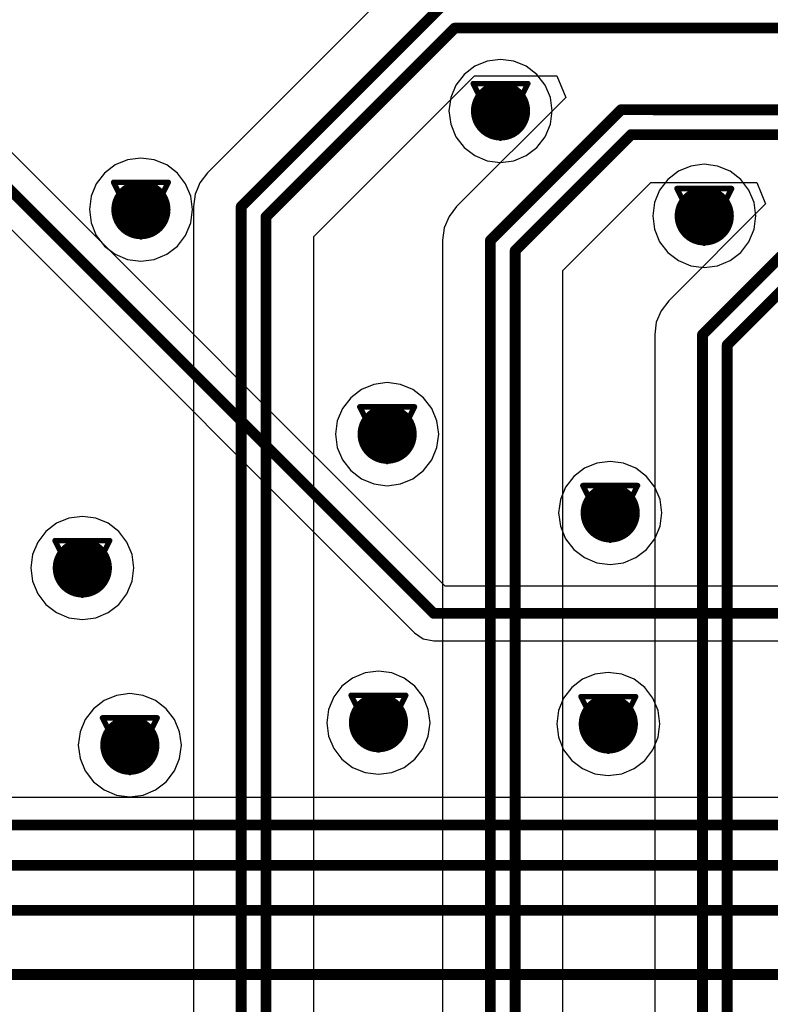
# Model space of a CAD drawing. Header units: millimetres. Extents: x 138 to 555, y 26 to 334.
# Tile 527 of 656: x 282 to 289, y 203 to 212. Entities that reach past the tile are written whole.
import ezdxf

# ---------------------------------------------------------------- set-up
doc = ezdxf.new("R2010")
doc.units = ezdxf.units.MM
for name, color, linetype in [('BottomLayer', 5, 'Continuous'), ('DrillDrawing', 1, 'Continuous'), ('MidLayer1', 16, 'Continuous'), ('MidLayer2', 76, 'Continuous'), ('MidLayer3', 90, 'Continuous'), ('MidLayer4', 156, 'Continuous'), ('MultiLayer', 9, 'Continuous'), ('TopLayer', 1, 'Continuous'), ('ViaHoleLayer', 16, 'Continuous')]:
    doc.layers.add(name, color=color, linetype=linetype)

msp = doc.modelspace()

# ---------------------------------------------------------------- linework, layer by layer
at = {"layer": 'BottomLayer'}
for p, q in [((285.77461768, 206.69832168), (276.93565898, 215.53727784)), ((276.57518218, 215.17680104), (285.48879656, 206.26318412)), ((298.51693916, 206.69832168), (285.77461768, 206.69832168)), ((285.48879656, 206.26318412), (285.57149134, 206.2079315)), ((285.57149134, 206.2079315), (285.66903496, 206.18852844)), ((285.66903496, 206.18852844), (296.5439586, 206.18852844)), ((296.53951868, 204.73362152), (260.4112013, 204.73362152))]:
    msp.add_line(p, q, dxfattribs=at)
at = {"layer": 'BottomLayer', "const_width": 0.0999998}
for points in [[(276.44807804, 215.66438198), (285.66903496, 206.44342506)], [(285.66903496, 206.44342506), (298.9515865, 206.44342506)], [(260.30562112, 204.4787249), (298.59178026, 204.4787249)], [(259.94933024, 204.10247724), (298.97894738, 204.10247724)], [(259.63101998, 203.6854194), (299.69722636, 203.6854194)], [(259.42465514, 203.08852956), (300.4180936, 203.08852956)]]:
    msp.add_lwpolyline(points, dxfattribs=at)
at = {"layer": 'BottomLayer'}
for points, const_width in [([(286.15195754, 211.11239464, 1), (286.42695826, 211.11239464, 1)], 0.27499818), ([(282.81085678, 210.19538098, 1), (283.0858575, 210.19538098, 1)], 0.27499818), ([(288.0448265, 210.13728102, 1), (288.31982722, 210.13728102, 1)], 0.27499818), ([(285.0984265, 208.1089437, 1), (285.37342722, 208.1089437, 1)], 0.27499818), ([(287.170876, 207.37762944, 1), (287.44587672, 207.37762944, 1)], 0.27499818), ([(282.26648906, 206.86616996, 1), (282.54148978, 206.86616996, 1)], 0.27499818), ([(285.64403628, 206.44342506, 1), (285.69403364, 206.44342506, 1)], 0.0499999), ([(285.64403628, 206.44342506, 1), (285.69403364, 206.44342506, 1)], 0.0499999), ([(285.01763164, 205.42846392, 1), (285.29263236, 205.42846392, 1)], 0.27499818), ([(287.15340334, 205.41649798, 1), (287.42840406, 205.41649798, 1)], 0.27499818), ([(282.70773278, 205.2191603, 1), (282.9827335, 205.2191603, 1)], 0.27499818)]:
    msp.add_lwpolyline(points, format="xyb", close=True, dxfattribs=dict(at, const_width=const_width))
at = {"layer": 'DrillDrawing', "const_width": 0.0508}
for points in [[(286.0354579, 211.36639464), (286.5434579, 211.36639464)], [(286.0354579, 211.36639464), (286.2894579, 210.85839464)], [(286.2894579, 210.85839464), (286.5434579, 211.36639464)], [(286.1370579, 211.26479464), (286.4418579, 211.26479464)], [(286.1370579, 211.26479464), (286.2894579, 210.95999464)], [(286.2894579, 210.95999464), (286.4418579, 211.26479464)], [(282.69435714, 210.44938098), (283.20235714, 210.44938098)], [(282.69435714, 210.44938098), (282.94835714, 209.94138098)], [(282.94835714, 209.94138098), (283.20235714, 210.44938098)], [(287.92832686, 210.39128102), (288.43632686, 210.39128102)], [(287.92832686, 210.39128102), (288.18232686, 209.88328102)], [(288.18232686, 209.88328102), (288.43632686, 210.39128102)], [(282.79595714, 210.34778098), (283.10075714, 210.34778098)], [(282.79595714, 210.34778098), (282.94835714, 210.04298098)], [(282.94835714, 210.04298098), (283.10075714, 210.34778098)], [(288.02992686, 210.28968102), (288.33472686, 210.28968102)], [(288.02992686, 210.28968102), (288.18232686, 209.98488102)], [(288.18232686, 209.98488102), (288.33472686, 210.28968102)], [(284.98192686, 208.3629437), (285.48992686, 208.3629437)], [(284.98192686, 208.3629437), (285.23592686, 207.8549437)], [(285.23592686, 207.8549437), (285.48992686, 208.3629437)], [(285.08352686, 208.2613437), (285.38832686, 208.2613437)], [(285.08352686, 208.2613437), (285.23592686, 207.9565437)], [(285.23592686, 207.9565437), (285.38832686, 208.2613437)], [(287.05437636, 207.63162944), (287.56237636, 207.63162944)], [(287.05437636, 207.63162944), (287.30837636, 207.12362944)], [(287.30837636, 207.12362944), (287.56237636, 207.63162944)], [(287.15597636, 207.53002944), (287.46077636, 207.53002944)], [(287.15597636, 207.53002944), (287.30837636, 207.22522944)], [(287.30837636, 207.22522944), (287.46077636, 207.53002944)], [(282.14998942, 207.12016996), (282.65798942, 207.12016996)], [(282.14998942, 207.12016996), (282.40398942, 206.61216996)], [(282.40398942, 206.61216996), (282.65798942, 207.12016996)], [(282.25158942, 207.01856996), (282.55638942, 207.01856996)], [(282.25158942, 207.01856996), (282.40398942, 206.71376996)], [(282.40398942, 206.71376996), (282.55638942, 207.01856996)], [(284.901132, 205.68246392), (285.409132, 205.68246392)], [(284.901132, 205.68246392), (285.155132, 205.17446392)], [(285.155132, 205.17446392), (285.409132, 205.68246392)], [(287.0369037, 205.67049798), (287.5449037, 205.67049798)], [(287.0369037, 205.67049798), (287.2909037, 205.16249798)], [(287.2909037, 205.16249798), (287.5449037, 205.67049798)], [(285.002732, 205.58086392), (285.307532, 205.58086392)], [(285.002732, 205.58086392), (285.155132, 205.27606392)], [(285.155132, 205.27606392), (285.307532, 205.58086392)], [(287.1385037, 205.56889798), (287.4433037, 205.56889798)], [(287.1385037, 205.56889798), (287.2909037, 205.26409798)], [(287.2909037, 205.26409798), (287.4433037, 205.56889798)], [(282.59123314, 205.4731603), (283.09923314, 205.4731603)], [(282.59123314, 205.4731603), (282.84523314, 204.9651603)], [(282.84523314, 204.9651603), (283.09923314, 205.4731603)], [(282.69283314, 205.3715603), (282.99763314, 205.3715603)], [(282.69283314, 205.3715603), (282.84523314, 205.0667603)], [(282.84523314, 205.0667603), (282.99763314, 205.3715603)]]:
    msp.add_lwpolyline(points, dxfattribs=at)
at = {"layer": 'DrillDrawing', "const_width": 0.0254}
for points in [[(286.0227579, 211.36639464, 1), (286.0481579, 211.36639464, 1)], [(286.0227579, 211.36639464, 1), (286.0481579, 211.36639464, 1)], [(286.5307579, 211.36639464, 1), (286.5561579, 211.36639464, 1)], [(286.5307579, 211.36639464, 1), (286.5561579, 211.36639464, 1)], [(286.1243579, 211.26479464, 1), (286.1497579, 211.26479464, 1)], [(286.1243579, 211.26479464, 1), (286.1497579, 211.26479464, 1)], [(286.4291579, 211.26479464, 1), (286.4545579, 211.26479464, 1)], [(286.4291579, 211.26479464, 1), (286.4545579, 211.26479464, 1)], [(286.2767579, 210.95999464, 1), (286.3021579, 210.95999464, 1)], [(286.2767579, 210.95999464, 1), (286.3021579, 210.95999464, 1)], [(286.2767579, 210.85839464, 1), (286.3021579, 210.85839464, 1)], [(286.2767579, 210.85839464, 1), (286.3021579, 210.85839464, 1)], [(282.68165714, 210.44938098, 1), (282.70705714, 210.44938098, 1)], [(282.68165714, 210.44938098, 1), (282.70705714, 210.44938098, 1)], [(283.18965714, 210.44938098, 1), (283.21505714, 210.44938098, 1)], [(283.18965714, 210.44938098, 1), (283.21505714, 210.44938098, 1)], [(287.91562686, 210.39128102, 1), (287.94102686, 210.39128102, 1)], [(287.91562686, 210.39128102, 1), (287.94102686, 210.39128102, 1)], [(288.42362686, 210.39128102, 1), (288.44902686, 210.39128102, 1)], [(288.42362686, 210.39128102, 1), (288.44902686, 210.39128102, 1)], [(282.78325714, 210.34778098, 1), (282.80865714, 210.34778098, 1)], [(282.78325714, 210.34778098, 1), (282.80865714, 210.34778098, 1)], [(283.08805714, 210.34778098, 1), (283.11345714, 210.34778098, 1)], [(283.08805714, 210.34778098, 1), (283.11345714, 210.34778098, 1)], [(288.01722686, 210.28968102, 1), (288.04262686, 210.28968102, 1)], [(288.01722686, 210.28968102, 1), (288.04262686, 210.28968102, 1)], [(288.32202686, 210.28968102, 1), (288.34742686, 210.28968102, 1)], [(288.32202686, 210.28968102, 1), (288.34742686, 210.28968102, 1)], [(282.93565714, 210.04298098, 1), (282.96105714, 210.04298098, 1)], [(282.93565714, 210.04298098, 1), (282.96105714, 210.04298098, 1)], [(282.93565714, 209.94138098, 1), (282.96105714, 209.94138098, 1)], [(282.93565714, 209.94138098, 1), (282.96105714, 209.94138098, 1)], [(288.16962686, 209.98488102, 1), (288.19502686, 209.98488102, 1)], [(288.16962686, 209.98488102, 1), (288.19502686, 209.98488102, 1)], [(288.16962686, 209.88328102, 1), (288.19502686, 209.88328102, 1)], [(288.16962686, 209.88328102, 1), (288.19502686, 209.88328102, 1)], [(284.96922686, 208.3629437, 1), (284.99462686, 208.3629437, 1)], [(284.96922686, 208.3629437, 1), (284.99462686, 208.3629437, 1)], [(285.47722686, 208.3629437, 1), (285.50262686, 208.3629437, 1)], [(285.47722686, 208.3629437, 1), (285.50262686, 208.3629437, 1)], [(285.07082686, 208.2613437, 1), (285.09622686, 208.2613437, 1)], [(285.07082686, 208.2613437, 1), (285.09622686, 208.2613437, 1)], [(285.37562686, 208.2613437, 1), (285.40102686, 208.2613437, 1)], [(285.37562686, 208.2613437, 1), (285.40102686, 208.2613437, 1)], [(285.22322686, 207.9565437, 1), (285.24862686, 207.9565437, 1)], [(285.22322686, 207.9565437, 1), (285.24862686, 207.9565437, 1)], [(285.22322686, 207.8549437, 1), (285.24862686, 207.8549437, 1)], [(285.22322686, 207.8549437, 1), (285.24862686, 207.8549437, 1)], [(287.04167636, 207.63162944, 1), (287.06707636, 207.63162944, 1)], [(287.04167636, 207.63162944, 1), (287.06707636, 207.63162944, 1)], [(287.54967636, 207.63162944, 1), (287.57507636, 207.63162944, 1)], [(287.54967636, 207.63162944, 1), (287.57507636, 207.63162944, 1)], [(287.14327636, 207.53002944, 1), (287.16867636, 207.53002944, 1)], [(287.14327636, 207.53002944, 1), (287.16867636, 207.53002944, 1)], [(287.44807636, 207.53002944, 1), (287.47347636, 207.53002944, 1)], [(287.44807636, 207.53002944, 1), (287.47347636, 207.53002944, 1)], [(287.29567636, 207.22522944, 1), (287.32107636, 207.22522944, 1)], [(287.29567636, 207.22522944, 1), (287.32107636, 207.22522944, 1)], [(282.13728942, 207.12016996, 1), (282.16268942, 207.12016996, 1)], [(282.13728942, 207.12016996, 1), (282.16268942, 207.12016996, 1)], [(282.64528942, 207.12016996, 1), (282.67068942, 207.12016996, 1)], [(282.64528942, 207.12016996, 1), (282.67068942, 207.12016996, 1)], [(287.29567636, 207.12362944, 1), (287.32107636, 207.12362944, 1)], [(287.29567636, 207.12362944, 1), (287.32107636, 207.12362944, 1)], [(282.23888942, 207.01856996, 1), (282.26428942, 207.01856996, 1)], [(282.23888942, 207.01856996, 1), (282.26428942, 207.01856996, 1)], [(282.54368942, 207.01856996, 1), (282.56908942, 207.01856996, 1)], [(282.54368942, 207.01856996, 1), (282.56908942, 207.01856996, 1)], [(282.39128942, 206.71376996, 1), (282.41668942, 206.71376996, 1)], [(282.39128942, 206.71376996, 1), (282.41668942, 206.71376996, 1)], [(282.39128942, 206.61216996, 1), (282.41668942, 206.61216996, 1)], [(282.39128942, 206.61216996, 1), (282.41668942, 206.61216996, 1)], [(284.888432, 205.68246392, 1), (284.913832, 205.68246392, 1)], [(284.888432, 205.68246392, 1), (284.913832, 205.68246392, 1)], [(285.396432, 205.68246392, 1), (285.421832, 205.68246392, 1)], [(285.396432, 205.68246392, 1), (285.421832, 205.68246392, 1)], [(287.0242037, 205.67049798, 1), (287.0496037, 205.67049798, 1)], [(287.0242037, 205.67049798, 1), (287.0496037, 205.67049798, 1)], [(287.5322037, 205.67049798, 1), (287.5576037, 205.67049798, 1)], [(287.5322037, 205.67049798, 1), (287.5576037, 205.67049798, 1)], [(284.990032, 205.58086392, 1), (285.015432, 205.58086392, 1)], [(284.990032, 205.58086392, 1), (285.015432, 205.58086392, 1)], [(285.294832, 205.58086392, 1), (285.320232, 205.58086392, 1)], [(285.294832, 205.58086392, 1), (285.320232, 205.58086392, 1)], [(287.1258037, 205.56889798, 1), (287.1512037, 205.56889798, 1)], [(287.1258037, 205.56889798, 1), (287.1512037, 205.56889798, 1)], [(287.4306037, 205.56889798, 1), (287.4560037, 205.56889798, 1)], [(287.4306037, 205.56889798, 1), (287.4560037, 205.56889798, 1)], [(282.57853314, 205.4731603, 1), (282.60393314, 205.4731603, 1)], [(282.57853314, 205.4731603, 1), (282.60393314, 205.4731603, 1)], [(283.08653314, 205.4731603, 1), (283.11193314, 205.4731603, 1)], [(283.08653314, 205.4731603, 1), (283.11193314, 205.4731603, 1)], [(282.68013314, 205.3715603, 1), (282.70553314, 205.3715603, 1)], [(282.68013314, 205.3715603, 1), (282.70553314, 205.3715603, 1)], [(282.98493314, 205.3715603, 1), (283.01033314, 205.3715603, 1)], [(282.98493314, 205.3715603, 1), (283.01033314, 205.3715603, 1)], [(285.142432, 205.27606392, 1), (285.167832, 205.27606392, 1)], [(285.142432, 205.27606392, 1), (285.167832, 205.27606392, 1)], [(285.142432, 205.17446392, 1), (285.167832, 205.17446392, 1)], [(285.142432, 205.17446392, 1), (285.167832, 205.17446392, 1)], [(287.2782037, 205.26409798, 1), (287.3036037, 205.26409798, 1)], [(287.2782037, 205.26409798, 1), (287.3036037, 205.26409798, 1)], [(287.2782037, 205.16249798, 1), (287.3036037, 205.16249798, 1)], [(287.2782037, 205.16249798, 1), (287.3036037, 205.16249798, 1)], [(282.83253314, 205.0667603, 1), (282.85793314, 205.0667603, 1)], [(282.83253314, 205.0667603, 1), (282.85793314, 205.0667603, 1)], [(282.83253314, 204.9651603, 1), (282.85793314, 204.9651603, 1)], [(282.83253314, 204.9651603, 1), (282.85793314, 204.9651603, 1)]]:
    msp.add_lwpolyline(points, format="xyb", close=True, dxfattribs=at)
at = {"layer": 'MidLayer1'}
for p, q in [((286.04990796, 211.52730618), (285.9506854, 211.45116714)), ((286.16545764, 211.5751674), (286.04990796, 211.52730618)), ((286.2894579, 211.59149198), (286.16545764, 211.5751674)), ((286.41345816, 211.5751674), (286.2894579, 211.59149198)), ((286.52900784, 211.52730618), (286.41345816, 211.5751674)), ((286.6282304, 211.45116714), (286.52900784, 211.52730618)), ((285.9506854, 211.45116714), (285.87454636, 211.35194204)), ((286.70436944, 211.35194204), (286.6282304, 211.45116714)), ((285.87454636, 211.35194204), (285.82668514, 211.2363949)), ((286.75223066, 211.2363949), (286.70436944, 211.35194204)), ((285.82668514, 211.2363949), (285.81036056, 211.11239464)), ((286.76855524, 211.11239464), (286.75223066, 211.2363949)), ((285.81036056, 211.11239464), (285.82668514, 210.98839438)), ((286.75223066, 210.98839438), (286.76855524, 211.11239464)), ((285.82668514, 210.98839438), (285.87454636, 210.87284724)), ((286.70436944, 210.87284724), (286.75223066, 210.98839438)), ((285.87454636, 210.87284724), (285.9506854, 210.77362214)), ((286.6282304, 210.77362214), (286.70436944, 210.87284724)), ((285.9506854, 210.77362214), (286.04990796, 210.6974831)), ((286.04990796, 210.6974831), (286.16545764, 210.64962188)), ((286.41345816, 210.64962188), (286.52900784, 210.6974831)), ((286.52900784, 210.6974831), (286.6282304, 210.77362214)), ((282.7088072, 210.61029252), (282.60958464, 210.53415348)), ((282.82435688, 210.65815374), (282.7088072, 210.61029252)), ((282.94835714, 210.67447832), (282.82435688, 210.65815374)), ((283.0723574, 210.65815374), (282.94835714, 210.67447832)), ((283.18790708, 210.61029252), (283.0723574, 210.65815374)), ((283.28712964, 210.53415348), (283.18790708, 210.61029252)), ((286.16545764, 210.64962188), (286.2894579, 210.6332973)), ((286.2894579, 210.6332973), (286.41345816, 210.64962188)), ((288.0583266, 210.60005378), (287.94277692, 210.55219256)), ((288.18232686, 210.61637836), (288.0583266, 210.60005378)), ((288.30632712, 210.60005378), (288.18232686, 210.61637836)), ((288.4218768, 210.55219256), (288.30632712, 210.60005378)), ((282.60958464, 210.53415348), (282.5334456, 210.43493092)), ((283.36326868, 210.43493092), (283.28712964, 210.53415348)), ((287.94277692, 210.55219256), (287.84355436, 210.47605352)), ((288.52109936, 210.47605352), (288.4218768, 210.55219256)), ((282.5334456, 210.43493092), (282.48558438, 210.31938124)), ((283.4111299, 210.31938124), (283.36326868, 210.43493092)), ((287.84355436, 210.47605352), (287.76741532, 210.37683096)), ((288.5972384, 210.37683096), (288.52109936, 210.47605352)), ((287.76741532, 210.37683096), (287.7195541, 210.26128128)), ((288.64509962, 210.26128128), (288.5972384, 210.37683096)), ((282.48558438, 210.31938124), (282.4692598, 210.19538098)), ((283.42745448, 210.19538098), (283.4111299, 210.31938124)), ((287.7195541, 210.26128128), (287.70322952, 210.13728102)), ((288.6614242, 210.13728102), (288.64509962, 210.26128128)), ((282.4692598, 210.19538098), (282.48558438, 210.07138072)), ((283.4111299, 210.07138072), (283.42745448, 210.19538098)), ((282.48558438, 210.07138072), (282.5334456, 209.95583104)), ((283.36326868, 209.95583104), (283.4111299, 210.07138072)), ((287.70322952, 210.13728102), (287.7195541, 210.01328076)), ((288.64509962, 210.01328076), (288.6614242, 210.13728102)), ((287.7195541, 210.01328076), (287.76741532, 209.89773108)), ((288.5972384, 209.89773108), (288.64509962, 210.01328076)), ((282.5334456, 209.95583104), (282.60958464, 209.85660848)), ((283.28712964, 209.85660848), (283.36326868, 209.95583104)), ((287.76741532, 209.89773108), (287.84355436, 209.79850852)), ((288.52109936, 209.79850852), (288.5972384, 209.89773108)), ((282.60958464, 209.85660848), (282.7088072, 209.78046944)), ((282.7088072, 209.78046944), (282.82435688, 209.73260822)), ((283.0723574, 209.73260822), (283.18790708, 209.78046944)), ((283.18790708, 209.78046944), (283.28712964, 209.85660848)), ((287.84355436, 209.79850852), (287.94277692, 209.72236948)), ((288.4218768, 209.72236948), (288.52109936, 209.79850852)), ((282.82435688, 209.73260822), (282.94835714, 209.71628364)), ((282.94835714, 209.71628364), (283.0723574, 209.73260822)), ((287.94277692, 209.72236948), (288.0583266, 209.67450826)), ((288.30632712, 209.67450826), (288.4218768, 209.72236948)), ((288.0583266, 209.67450826), (288.18232686, 209.65818368)), ((288.18232686, 209.65818368), (288.30632712, 209.67450826)), ((285.23592686, 208.58804104), (285.1119266, 208.57171646)), ((285.35992712, 208.57171646), (285.23592686, 208.58804104)), ((284.99637692, 208.52385524), (284.89715436, 208.4477162)), ((285.1119266, 208.57171646), (284.99637692, 208.52385524)), ((285.4754768, 208.52385524), (285.35992712, 208.57171646)), ((285.57469936, 208.4477162), (285.4754768, 208.52385524)), ((284.89715436, 208.4477162), (284.82101532, 208.34849364)), ((285.6508384, 208.34849364), (285.57469936, 208.4477162)), ((284.82101532, 208.34849364), (284.7731541, 208.23294396)), ((285.69869962, 208.23294396), (285.6508384, 208.34849364)), ((284.7731541, 208.23294396), (284.75682952, 208.1089437)), ((285.7150242, 208.1089437), (285.69869962, 208.23294396)), ((284.75682952, 208.1089437), (284.7731541, 207.98494344)), ((285.69869962, 207.98494344), (285.7150242, 208.1089437)), ((284.7731541, 207.98494344), (284.82101532, 207.86939376)), ((285.6508384, 207.86939376), (285.69869962, 207.98494344)), ((284.82101532, 207.86939376), (284.89715436, 207.7701712)), ((285.57469936, 207.7701712), (285.6508384, 207.86939376)), ((287.30837636, 207.85672678), (287.1843761, 207.8404022)), ((287.43237662, 207.8404022), (287.30837636, 207.85672678)), ((284.89715436, 207.7701712), (284.99637692, 207.69403216)), ((285.4754768, 207.69403216), (285.57469936, 207.7701712)), ((287.06882896, 207.79254098), (286.96960386, 207.71640194)), ((287.1843761, 207.8404022), (287.06882896, 207.79254098)), ((287.54792376, 207.79254098), (287.43237662, 207.8404022)), ((287.64714886, 207.71640194), (287.54792376, 207.79254098)), ((284.99637692, 207.69403216), (285.1119266, 207.64617094)), ((285.35992712, 207.64617094), (285.4754768, 207.69403216)), ((286.96960386, 207.71640194), (286.89346482, 207.61717684)), ((287.7232879, 207.61717684), (287.64714886, 207.71640194)), ((285.1119266, 207.64617094), (285.23592686, 207.62984636)), ((285.23592686, 207.62984636), (285.35992712, 207.64617094)), ((286.89346482, 207.61717684), (286.8456036, 207.5016297)), ((287.77114912, 207.5016297), (287.7232879, 207.61717684)), ((286.8456036, 207.5016297), (286.82927902, 207.37762944)), ((287.7874737, 207.37762944), (287.77114912, 207.5016297)), ((282.27998916, 207.32894272), (282.16443948, 207.2810815)), ((282.40398942, 207.3452673), (282.27998916, 207.32894272)), ((282.52798968, 207.32894272), (282.40398942, 207.3452673)), ((282.64353936, 207.2810815), (282.52798968, 207.32894272)), ((286.82927902, 207.37762944), (286.8456036, 207.25362918)), ((287.77114912, 207.25362918), (287.7874737, 207.37762944)), ((282.16443948, 207.2810815), (282.06521692, 207.20494246)), ((282.74276192, 207.20494246), (282.64353936, 207.2810815)), ((286.8456036, 207.25362918), (286.89346482, 207.13808204)), ((287.7232879, 207.13808204), (287.77114912, 207.25362918)), ((282.06521692, 207.20494246), (281.98907788, 207.10571736)), ((282.81890096, 207.10571736), (282.74276192, 207.20494246)), ((286.89346482, 207.13808204), (286.96960386, 207.03885694)), ((287.64714886, 207.03885694), (287.7232879, 207.13808204)), ((281.98907788, 207.10571736), (281.94121666, 206.99017022)), ((282.86676218, 206.99017022), (282.81890096, 207.10571736)), ((286.96960386, 207.03885694), (287.06882896, 206.9627179)), ((287.54792376, 206.9627179), (287.64714886, 207.03885694)), ((281.94121666, 206.99017022), (281.92489208, 206.86616996)), ((282.88308676, 206.86616996), (282.86676218, 206.99017022)), ((287.06882896, 206.9627179), (287.1843761, 206.91485668)), ((287.43237662, 206.91485668), (287.54792376, 206.9627179)), ((281.92489208, 206.86616996), (281.94121666, 206.7421697)), ((282.86676218, 206.7421697), (282.88308676, 206.86616996)), ((287.1843761, 206.91485668), (287.30837636, 206.8985321)), ((287.30837636, 206.8985321), (287.43237662, 206.91485668)), ((281.94121666, 206.7421697), (281.98907788, 206.62662256)), ((282.81890096, 206.62662256), (282.86676218, 206.7421697)), ((281.98907788, 206.62662256), (282.06521692, 206.52739746)), ((282.74276192, 206.52739746), (282.81890096, 206.62662256)), ((282.06521692, 206.52739746), (282.16443948, 206.45125842)), ((282.64353936, 206.45125842), (282.74276192, 206.52739746)), ((282.16443948, 206.45125842), (282.27998916, 206.4033972)), ((282.27998916, 206.4033972), (282.40398942, 206.38707262)), ((282.40398942, 206.38707262), (282.52798968, 206.4033972)), ((282.52798968, 206.4033972), (282.64353936, 206.45125842)), ((284.9155846, 205.84337546), (284.8163595, 205.76723642)), ((285.03113174, 205.89123668), (284.9155846, 205.84337546)), ((285.155132, 205.90756126), (285.03113174, 205.89123668)), ((285.27913226, 205.89123668), (285.155132, 205.90756126)), ((285.3946794, 205.84337546), (285.27913226, 205.89123668)), ((285.4939045, 205.76723642), (285.3946794, 205.84337546)), ((287.16690344, 205.87927074), (287.05135376, 205.83140952)), ((287.2909037, 205.89559532), (287.16690344, 205.87927074)), ((287.41490396, 205.87927074), (287.2909037, 205.89559532)), ((287.53045364, 205.83140952), (287.41490396, 205.87927074)), ((284.8163595, 205.76723642), (284.74022046, 205.66801132)), ((285.57004354, 205.66801132), (285.4939045, 205.76723642)), ((286.9521312, 205.75527048), (286.87599216, 205.65604792)), ((287.05135376, 205.83140952), (286.9521312, 205.75527048)), ((287.6296762, 205.75527048), (287.53045364, 205.83140952)), ((287.70581524, 205.65604792), (287.6296762, 205.75527048)), ((282.72123288, 205.68193306), (282.6056832, 205.63407184)), ((282.84523314, 205.69825764), (282.72123288, 205.68193306)), ((282.9692334, 205.68193306), (282.84523314, 205.69825764)), ((283.08478308, 205.63407184), (282.9692334, 205.68193306)), ((284.74022046, 205.66801132), (284.69235924, 205.55246418)), ((285.61790476, 205.55246418), (285.57004354, 205.66801132)), ((282.6056832, 205.63407184), (282.50646064, 205.5579328)), ((283.18400564, 205.5579328), (283.08478308, 205.63407184)), ((286.87599216, 205.65604792), (286.82813094, 205.54049824)), ((287.75367646, 205.54049824), (287.70581524, 205.65604792)), ((282.50646064, 205.5579328), (282.4303216, 205.45871024)), ((283.26014468, 205.45871024), (283.18400564, 205.5579328)), ((284.69235924, 205.55246418), (284.67603466, 205.42846392)), ((285.63422934, 205.42846392), (285.61790476, 205.55246418)), ((286.82813094, 205.54049824), (286.81180636, 205.41649798)), ((287.77000104, 205.41649798), (287.75367646, 205.54049824)), ((282.4303216, 205.45871024), (282.38246038, 205.34316056)), ((283.3080059, 205.34316056), (283.26014468, 205.45871024)), ((284.67603466, 205.42846392), (284.69235924, 205.30446366)), ((285.61790476, 205.30446366), (285.63422934, 205.42846392)), ((286.81180636, 205.41649798), (286.82813094, 205.29249772)), ((287.75367646, 205.29249772), (287.77000104, 205.41649798)), ((282.38246038, 205.34316056), (282.3661358, 205.2191603)), ((283.32433048, 205.2191603), (283.3080059, 205.34316056)), ((284.69235924, 205.30446366), (284.74022046, 205.18891652)), ((285.57004354, 205.18891652), (285.61790476, 205.30446366)), ((286.82813094, 205.29249772), (286.87599216, 205.17694804)), ((287.70581524, 205.17694804), (287.75367646, 205.29249772)), ((282.3661358, 205.2191603), (282.38246038, 205.09516004)), ((283.3080059, 205.09516004), (283.32433048, 205.2191603)), ((284.74022046, 205.18891652), (284.8163595, 205.08969142)), ((285.4939045, 205.08969142), (285.57004354, 205.18891652)), ((286.87599216, 205.17694804), (286.9521312, 205.07772548)), ((287.6296762, 205.07772548), (287.70581524, 205.17694804)), ((282.38246038, 205.09516004), (282.4303216, 204.97961036)), ((283.26014468, 204.97961036), (283.3080059, 205.09516004)), ((284.8163595, 205.08969142), (284.9155846, 205.01355238)), ((285.3946794, 205.01355238), (285.4939045, 205.08969142)), ((286.9521312, 205.07772548), (287.05135376, 205.00158644)), ((287.53045364, 205.00158644), (287.6296762, 205.07772548)), ((282.4303216, 204.97961036), (282.50646064, 204.8803878)), ((283.18400564, 204.8803878), (283.26014468, 204.97961036)), ((284.9155846, 205.01355238), (285.03113174, 204.96569116)), ((285.03113174, 204.96569116), (285.155132, 204.94936658)), ((285.155132, 204.94936658), (285.27913226, 204.96569116)), ((285.27913226, 204.96569116), (285.3946794, 205.01355238)), ((287.05135376, 205.00158644), (287.16690344, 204.95372522)), ((287.16690344, 204.95372522), (287.2909037, 204.93740064)), ((287.2909037, 204.93740064), (287.41490396, 204.95372522)), ((287.41490396, 204.95372522), (287.53045364, 205.00158644)), ((282.50646064, 204.8803878), (282.6056832, 204.80424876)), ((283.08478308, 204.80424876), (283.18400564, 204.8803878)), ((282.6056832, 204.80424876), (282.72123288, 204.75638754)), ((282.72123288, 204.75638754), (282.84523314, 204.74006296)), ((282.84523314, 204.74006296), (282.9692334, 204.75638754)), ((282.9692334, 204.75638754), (283.08478308, 204.80424876))]:
    msp.add_line(p, q, dxfattribs=at)
at = {"layer": 'MidLayer1', "const_width": 0.27499818}
for points in [[(286.15195754, 211.11239464, 1), (286.42695826, 211.11239464, 1)], [(282.81085678, 210.19538098, 1), (283.0858575, 210.19538098, 1)], [(288.0448265, 210.13728102, 1), (288.31982722, 210.13728102, 1)], [(285.0984265, 208.1089437, 1), (285.37342722, 208.1089437, 1)], [(287.170876, 207.37762944, 1), (287.44587672, 207.37762944, 1)], [(282.26648906, 206.86616996, 1), (282.54148978, 206.86616996, 1)], [(285.01763164, 205.42846392, 1), (285.29263236, 205.42846392, 1)], [(287.15340334, 205.41649798, 1), (287.42840406, 205.41649798, 1)], [(282.70773278, 205.2191603, 1), (282.9827335, 205.2191603, 1)]]:
    msp.add_lwpolyline(points, format="xyb", close=True, dxfattribs=at)
at = {"layer": 'MidLayer2', "const_width": 0.27499818}
for points in [[(286.15195754, 211.11239464, 1), (286.42695826, 211.11239464, 1)], [(282.81085678, 210.19538098, 1), (283.0858575, 210.19538098, 1)], [(288.0448265, 210.13728102, 1), (288.31982722, 210.13728102, 1)], [(285.0984265, 208.1089437, 1), (285.37342722, 208.1089437, 1)], [(287.170876, 207.37762944, 1), (287.44587672, 207.37762944, 1)], [(282.26648906, 206.86616996, 1), (282.54148978, 206.86616996, 1)], [(285.01763164, 205.42846392, 1), (285.29263236, 205.42846392, 1)], [(287.15340334, 205.41649798, 1), (287.42840406, 205.41649798, 1)], [(282.70773278, 205.2191603, 1), (282.9827335, 205.2191603, 1)]]:
    msp.add_lwpolyline(points, format="xyb", close=True, dxfattribs=at)
at = {"layer": 'MidLayer3', "const_width": 0.27499818}
for points in [[(286.15195754, 211.11239464, 1), (286.42695826, 211.11239464, 1)], [(282.81085678, 210.19538098, 1), (283.0858575, 210.19538098, 1)], [(288.0448265, 210.13728102, 1), (288.31982722, 210.13728102, 1)], [(285.0984265, 208.1089437, 1), (285.37342722, 208.1089437, 1)], [(287.170876, 207.37762944, 1), (287.44587672, 207.37762944, 1)], [(282.26648906, 206.86616996, 1), (282.54148978, 206.86616996, 1)], [(285.01763164, 205.42846392, 1), (285.29263236, 205.42846392, 1)], [(287.15340334, 205.41649798, 1), (287.42840406, 205.41649798, 1)], [(282.70773278, 205.2191603, 1), (282.9827335, 205.2191603, 1)]]:
    msp.add_lwpolyline(points, format="xyb", close=True, dxfattribs=at)
at = {"layer": 'MidLayer4'}
for p, q in [((286.04990796, 211.52730618), (285.9506854, 211.45116714)), ((286.16545764, 211.5751674), (286.04990796, 211.52730618)), ((286.2894579, 211.59149198), (286.16545764, 211.5751674)), ((286.41345816, 211.5751674), (286.2894579, 211.59149198)), ((286.52900784, 211.52730618), (286.41345816, 211.5751674)), ((286.6282304, 211.45116714), (286.52900784, 211.52730618)), ((285.9506854, 211.45116714), (285.87454636, 211.35194204)), ((286.70436944, 211.35194204), (286.6282304, 211.45116714)), ((285.87454636, 211.35194204), (285.82668514, 211.2363949)), ((286.75223066, 211.2363949), (286.70436944, 211.35194204)), ((285.82668514, 211.2363949), (285.81036056, 211.11239464)), ((286.76855524, 211.11239464), (286.75223066, 211.2363949)), ((285.81036056, 211.11239464), (285.82668514, 210.98839438)), ((286.75223066, 210.98839438), (286.76855524, 211.11239464)), ((285.82668514, 210.98839438), (285.87454636, 210.87284724)), ((286.70436944, 210.87284724), (286.75223066, 210.98839438)), ((285.87454636, 210.87284724), (285.9506854, 210.77362214)), ((286.6282304, 210.77362214), (286.70436944, 210.87284724)), ((285.9506854, 210.77362214), (286.04990796, 210.6974831)), ((286.04990796, 210.6974831), (286.16545764, 210.64962188)), ((286.41345816, 210.64962188), (286.52900784, 210.6974831)), ((286.52900784, 210.6974831), (286.6282304, 210.77362214)), ((282.7088072, 210.61029252), (282.60958464, 210.53415348)), ((282.82435688, 210.65815374), (282.7088072, 210.61029252)), ((282.94835714, 210.67447832), (282.82435688, 210.65815374)), ((283.0723574, 210.65815374), (282.94835714, 210.67447832)), ((283.18790708, 210.61029252), (283.0723574, 210.65815374)), ((283.28712964, 210.53415348), (283.18790708, 210.61029252)), ((286.16545764, 210.64962188), (286.2894579, 210.6332973)), ((286.2894579, 210.6332973), (286.41345816, 210.64962188)), ((288.0583266, 210.60005378), (287.94277692, 210.55219256)), ((288.18232686, 210.61637836), (288.0583266, 210.60005378)), ((288.30632712, 210.60005378), (288.18232686, 210.61637836)), ((288.4218768, 210.55219256), (288.30632712, 210.60005378)), ((282.60958464, 210.53415348), (282.5334456, 210.43493092)), ((283.36326868, 210.43493092), (283.28712964, 210.53415348)), ((287.94277692, 210.55219256), (287.84355436, 210.47605352)), ((288.52109936, 210.47605352), (288.4218768, 210.55219256)), ((282.5334456, 210.43493092), (282.48558438, 210.31938124)), ((283.4111299, 210.31938124), (283.36326868, 210.43493092)), ((287.84355436, 210.47605352), (287.76741532, 210.37683096)), ((288.5972384, 210.37683096), (288.52109936, 210.47605352)), ((287.76741532, 210.37683096), (287.7195541, 210.26128128)), ((288.64509962, 210.26128128), (288.5972384, 210.37683096)), ((282.48558438, 210.31938124), (282.4692598, 210.19538098)), ((283.42745448, 210.19538098), (283.4111299, 210.31938124)), ((287.7195541, 210.26128128), (287.70322952, 210.13728102)), ((288.6614242, 210.13728102), (288.64509962, 210.26128128)), ((282.4692598, 210.19538098), (282.48558438, 210.07138072)), ((283.4111299, 210.07138072), (283.42745448, 210.19538098)), ((282.48558438, 210.07138072), (282.5334456, 209.95583104)), ((283.36326868, 209.95583104), (283.4111299, 210.07138072)), ((287.70322952, 210.13728102), (287.7195541, 210.01328076)), ((288.64509962, 210.01328076), (288.6614242, 210.13728102)), ((287.7195541, 210.01328076), (287.76741532, 209.89773108)), ((288.5972384, 209.89773108), (288.64509962, 210.01328076)), ((282.5334456, 209.95583104), (282.60958464, 209.85660848)), ((283.28712964, 209.85660848), (283.36326868, 209.95583104)), ((287.76741532, 209.89773108), (287.84355436, 209.79850852)), ((288.52109936, 209.79850852), (288.5972384, 209.89773108)), ((282.60958464, 209.85660848), (282.7088072, 209.78046944)), ((282.7088072, 209.78046944), (282.82435688, 209.73260822)), ((283.0723574, 209.73260822), (283.18790708, 209.78046944)), ((283.18790708, 209.78046944), (283.28712964, 209.85660848)), ((287.84355436, 209.79850852), (287.94277692, 209.72236948)), ((288.4218768, 209.72236948), (288.52109936, 209.79850852)), ((282.82435688, 209.73260822), (282.94835714, 209.71628364)), ((282.94835714, 209.71628364), (283.0723574, 209.73260822)), ((287.94277692, 209.72236948), (288.0583266, 209.67450826)), ((288.30632712, 209.67450826), (288.4218768, 209.72236948)), ((288.0583266, 209.67450826), (288.18232686, 209.65818368)), ((288.18232686, 209.65818368), (288.30632712, 209.67450826)), ((285.23592686, 208.58804104), (285.1119266, 208.57171646)), ((285.35992712, 208.57171646), (285.23592686, 208.58804104)), ((284.99637692, 208.52385524), (284.89715436, 208.4477162)), ((285.1119266, 208.57171646), (284.99637692, 208.52385524)), ((285.4754768, 208.52385524), (285.35992712, 208.57171646)), ((285.57469936, 208.4477162), (285.4754768, 208.52385524)), ((284.89715436, 208.4477162), (284.82101532, 208.34849364)), ((285.6508384, 208.34849364), (285.57469936, 208.4477162)), ((284.82101532, 208.34849364), (284.7731541, 208.23294396)), ((285.69869962, 208.23294396), (285.6508384, 208.34849364)), ((284.7731541, 208.23294396), (284.75682952, 208.1089437)), ((285.7150242, 208.1089437), (285.69869962, 208.23294396)), ((284.75682952, 208.1089437), (284.7731541, 207.98494344)), ((285.69869962, 207.98494344), (285.7150242, 208.1089437)), ((284.7731541, 207.98494344), (284.82101532, 207.86939376)), ((285.6508384, 207.86939376), (285.69869962, 207.98494344)), ((284.82101532, 207.86939376), (284.89715436, 207.7701712)), ((285.57469936, 207.7701712), (285.6508384, 207.86939376)), ((287.30837636, 207.85672678), (287.1843761, 207.8404022)), ((287.43237662, 207.8404022), (287.30837636, 207.85672678)), ((284.89715436, 207.7701712), (284.99637692, 207.69403216)), ((285.4754768, 207.69403216), (285.57469936, 207.7701712)), ((287.06882896, 207.79254098), (286.96960386, 207.71640194)), ((287.1843761, 207.8404022), (287.06882896, 207.79254098)), ((287.54792376, 207.79254098), (287.43237662, 207.8404022)), ((287.64714886, 207.71640194), (287.54792376, 207.79254098)), ((284.99637692, 207.69403216), (285.1119266, 207.64617094)), ((285.35992712, 207.64617094), (285.4754768, 207.69403216)), ((286.96960386, 207.71640194), (286.89346482, 207.61717684)), ((287.7232879, 207.61717684), (287.64714886, 207.71640194)), ((285.1119266, 207.64617094), (285.23592686, 207.62984636)), ((285.23592686, 207.62984636), (285.35992712, 207.64617094)), ((286.89346482, 207.61717684), (286.8456036, 207.5016297)), ((287.77114912, 207.5016297), (287.7232879, 207.61717684)), ((286.8456036, 207.5016297), (286.82927902, 207.37762944)), ((287.7874737, 207.37762944), (287.77114912, 207.5016297)), ((282.27998916, 207.32894272), (282.16443948, 207.2810815)), ((282.40398942, 207.3452673), (282.27998916, 207.32894272)), ((282.52798968, 207.32894272), (282.40398942, 207.3452673)), ((282.64353936, 207.2810815), (282.52798968, 207.32894272)), ((286.82927902, 207.37762944), (286.8456036, 207.25362918)), ((287.77114912, 207.25362918), (287.7874737, 207.37762944)), ((282.16443948, 207.2810815), (282.06521692, 207.20494246)), ((282.74276192, 207.20494246), (282.64353936, 207.2810815)), ((286.8456036, 207.25362918), (286.89346482, 207.13808204)), ((287.7232879, 207.13808204), (287.77114912, 207.25362918)), ((282.06521692, 207.20494246), (281.98907788, 207.10571736)), ((282.81890096, 207.10571736), (282.74276192, 207.20494246)), ((286.89346482, 207.13808204), (286.96960386, 207.03885694)), ((287.64714886, 207.03885694), (287.7232879, 207.13808204)), ((281.98907788, 207.10571736), (281.94121666, 206.99017022)), ((282.86676218, 206.99017022), (282.81890096, 207.10571736)), ((286.96960386, 207.03885694), (287.06882896, 206.9627179)), ((287.54792376, 206.9627179), (287.64714886, 207.03885694)), ((281.94121666, 206.99017022), (281.92489208, 206.86616996)), ((282.88308676, 206.86616996), (282.86676218, 206.99017022)), ((287.06882896, 206.9627179), (287.1843761, 206.91485668)), ((287.43237662, 206.91485668), (287.54792376, 206.9627179)), ((281.92489208, 206.86616996), (281.94121666, 206.7421697)), ((282.86676218, 206.7421697), (282.88308676, 206.86616996)), ((287.1843761, 206.91485668), (287.30837636, 206.8985321)), ((287.30837636, 206.8985321), (287.43237662, 206.91485668)), ((281.94121666, 206.7421697), (281.98907788, 206.62662256)), ((282.81890096, 206.62662256), (282.86676218, 206.7421697)), ((281.98907788, 206.62662256), (282.06521692, 206.52739746)), ((282.74276192, 206.52739746), (282.81890096, 206.62662256)), ((282.06521692, 206.52739746), (282.16443948, 206.45125842)), ((282.64353936, 206.45125842), (282.74276192, 206.52739746)), ((282.16443948, 206.45125842), (282.27998916, 206.4033972)), ((282.27998916, 206.4033972), (282.40398942, 206.38707262)), ((282.40398942, 206.38707262), (282.52798968, 206.4033972)), ((282.52798968, 206.4033972), (282.64353936, 206.45125842)), ((284.9155846, 205.84337546), (284.8163595, 205.76723642)), ((285.03113174, 205.89123668), (284.9155846, 205.84337546)), ((285.155132, 205.90756126), (285.03113174, 205.89123668)), ((285.27913226, 205.89123668), (285.155132, 205.90756126)), ((285.3946794, 205.84337546), (285.27913226, 205.89123668)), ((285.4939045, 205.76723642), (285.3946794, 205.84337546)), ((287.16690344, 205.87927074), (287.05135376, 205.83140952)), ((287.2909037, 205.89559532), (287.16690344, 205.87927074)), ((287.41490396, 205.87927074), (287.2909037, 205.89559532)), ((287.53045364, 205.83140952), (287.41490396, 205.87927074)), ((284.8163595, 205.76723642), (284.74022046, 205.66801132)), ((285.57004354, 205.66801132), (285.4939045, 205.76723642)), ((286.9521312, 205.75527048), (286.87599216, 205.65604792)), ((287.05135376, 205.83140952), (286.9521312, 205.75527048)), ((287.6296762, 205.75527048), (287.53045364, 205.83140952)), ((287.70581524, 205.65604792), (287.6296762, 205.75527048)), ((282.72123288, 205.68193306), (282.6056832, 205.63407184)), ((282.84523314, 205.69825764), (282.72123288, 205.68193306)), ((282.9692334, 205.68193306), (282.84523314, 205.69825764)), ((283.08478308, 205.63407184), (282.9692334, 205.68193306)), ((284.74022046, 205.66801132), (284.69235924, 205.55246418)), ((285.61790476, 205.55246418), (285.57004354, 205.66801132)), ((282.6056832, 205.63407184), (282.50646064, 205.5579328)), ((283.18400564, 205.5579328), (283.08478308, 205.63407184)), ((286.87599216, 205.65604792), (286.82813094, 205.54049824)), ((287.75367646, 205.54049824), (287.70581524, 205.65604792)), ((282.50646064, 205.5579328), (282.4303216, 205.45871024)), ((283.26014468, 205.45871024), (283.18400564, 205.5579328)), ((284.69235924, 205.55246418), (284.67603466, 205.42846392)), ((285.63422934, 205.42846392), (285.61790476, 205.55246418)), ((286.82813094, 205.54049824), (286.81180636, 205.41649798)), ((287.77000104, 205.41649798), (287.75367646, 205.54049824)), ((282.4303216, 205.45871024), (282.38246038, 205.34316056)), ((283.3080059, 205.34316056), (283.26014468, 205.45871024)), ((284.67603466, 205.42846392), (284.69235924, 205.30446366)), ((285.61790476, 205.30446366), (285.63422934, 205.42846392)), ((286.81180636, 205.41649798), (286.82813094, 205.29249772)), ((287.75367646, 205.29249772), (287.77000104, 205.41649798)), ((282.38246038, 205.34316056), (282.3661358, 205.2191603)), ((283.32433048, 205.2191603), (283.3080059, 205.34316056)), ((284.69235924, 205.30446366), (284.74022046, 205.18891652)), ((285.57004354, 205.18891652), (285.61790476, 205.30446366)), ((286.82813094, 205.29249772), (286.87599216, 205.17694804)), ((287.70581524, 205.17694804), (287.75367646, 205.29249772)), ((282.3661358, 205.2191603), (282.38246038, 205.09516004)), ((283.3080059, 205.09516004), (283.32433048, 205.2191603)), ((284.74022046, 205.18891652), (284.8163595, 205.08969142)), ((285.4939045, 205.08969142), (285.57004354, 205.18891652)), ((286.87599216, 205.17694804), (286.9521312, 205.07772548)), ((287.6296762, 205.07772548), (287.70581524, 205.17694804)), ((282.38246038, 205.09516004), (282.4303216, 204.97961036)), ((283.26014468, 204.97961036), (283.3080059, 205.09516004)), ((284.8163595, 205.08969142), (284.9155846, 205.01355238)), ((285.3946794, 205.01355238), (285.4939045, 205.08969142)), ((286.9521312, 205.07772548), (287.05135376, 205.00158644)), ((287.53045364, 205.00158644), (287.6296762, 205.07772548)), ((282.4303216, 204.97961036), (282.50646064, 204.8803878)), ((283.18400564, 204.8803878), (283.26014468, 204.97961036)), ((284.9155846, 205.01355238), (285.03113174, 204.96569116)), ((285.03113174, 204.96569116), (285.155132, 204.94936658)), ((285.155132, 204.94936658), (285.27913226, 204.96569116)), ((285.27913226, 204.96569116), (285.3946794, 205.01355238)), ((287.05135376, 205.00158644), (287.16690344, 204.95372522)), ((287.16690344, 204.95372522), (287.2909037, 204.93740064)), ((287.2909037, 204.93740064), (287.41490396, 204.95372522)), ((287.41490396, 204.95372522), (287.53045364, 205.00158644)), ((282.50646064, 204.8803878), (282.6056832, 204.80424876)), ((283.08478308, 204.80424876), (283.18400564, 204.8803878)), ((282.6056832, 204.80424876), (282.72123288, 204.75638754)), ((282.72123288, 204.75638754), (282.84523314, 204.74006296)), ((282.84523314, 204.74006296), (282.9692334, 204.75638754)), ((282.9692334, 204.75638754), (283.08478308, 204.80424876))]:
    msp.add_line(p, q, dxfattribs=at)
at = {"layer": 'MidLayer4', "const_width": 0.27499818}
for points in [[(286.15195754, 211.11239464, 1), (286.42695826, 211.11239464, 1)], [(282.81085678, 210.19538098, 1), (283.0858575, 210.19538098, 1)], [(288.0448265, 210.13728102, 1), (288.31982722, 210.13728102, 1)], [(285.0984265, 208.1089437, 1), (285.37342722, 208.1089437, 1)], [(287.170876, 207.37762944, 1), (287.44587672, 207.37762944, 1)], [(282.26648906, 206.86616996, 1), (282.54148978, 206.86616996, 1)], [(285.01763164, 205.42846392, 1), (285.29263236, 205.42846392, 1)], [(287.15340334, 205.41649798, 1), (287.42840406, 205.41649798, 1)], [(282.70773278, 205.2191603, 1), (282.9827335, 205.2191603, 1)]]:
    msp.add_lwpolyline(points, format="xyb", close=True, dxfattribs=at)
at = {"layer": 'MultiLayer', "const_width": 0.27499818}
for points in [[(286.15195754, 211.11239464, 1), (286.42695826, 211.11239464, 1)], [(282.81085678, 210.19538098, 1), (283.0858575, 210.19538098, 1)], [(288.0448265, 210.13728102, 1), (288.31982722, 210.13728102, 1)], [(285.0984265, 208.1089437, 1), (285.37342722, 208.1089437, 1)], [(287.170876, 207.37762944, 1), (287.44587672, 207.37762944, 1)], [(282.26648906, 206.86616996, 1), (282.54148978, 206.86616996, 1)], [(285.01763164, 205.42846392, 1), (285.29263236, 205.42846392, 1)], [(287.15340334, 205.41649798, 1), (287.42840406, 205.41649798, 1)], [(282.70773278, 205.2191603, 1), (282.9827335, 205.2191603, 1)]]:
    msp.add_lwpolyline(points, format="xyb", close=True, dxfattribs=at)
at = {"layer": 'TopLayer'}
for p, q in [((285.47565968, 212.44691318), (283.56625024, 210.53750374)), ((284.55385812, 209.94459662), (286.04785564, 211.43859414)), ((286.04785564, 211.43859414), (286.81340656, 211.43859414)), ((286.81340656, 211.43859414), (286.8962512, 211.23859454)), ((286.8962512, 211.23859454), (285.88164566, 210.223989)), ((283.56625024, 210.53750374), (283.49572206, 210.4455913)), ((283.49572206, 210.4455913), (283.4697531, 210.3828914)), ((286.86925354, 209.63108188), (287.68674746, 210.4485758)), ((287.68674746, 210.4485758), (288.6696538, 210.4485758)), ((288.6696538, 210.4485758), (288.75249844, 210.2485762)), ((283.45138636, 210.3385557), (283.43626574, 210.22369182)), ((283.4697531, 210.3828914), (283.45138636, 210.3385557)), ((288.75249844, 210.2485762), (287.85166966, 209.34774742)), ((283.43626574, 210.22369182), (283.43626574, 166.19380528)), ((285.88164566, 210.223989), (285.81111748, 210.13207402)), ((285.81111748, 210.13207402), (285.76678432, 210.02504096)), ((285.76678432, 210.02504096), (285.75166116, 209.91017708)), ((284.55385812, 165.9147304), (284.55385812, 209.94459662)), ((285.75166116, 209.91017708), (285.75166116, 207.42698672)), ((286.86925354, 170.99228692), (286.86925354, 209.63108188)), ((287.85166966, 209.34774742), (287.78114148, 209.25583498)), ((287.78114148, 209.25583498), (287.73680832, 209.14879938)), ((287.73680832, 209.14879938), (287.72168516, 209.0339355)), ((287.72168516, 209.0339355), (287.72168516, 208.69217342)), ((287.72168516, 208.69217342), (287.7216623, 208.6920007)), ((287.7216623, 208.6920007), (287.7216623, 172.26032858)), ((285.75166116, 207.42698672), (285.7516383, 207.426814)), ((285.7516383, 207.426814), (285.7516383, 168.73347508))]:
    msp.add_line(p, q, dxfattribs=at)
at = {"layer": 'TopLayer', "const_width": 0.0999998}
for points in [[(283.88006216, 210.22369182), (285.7894716, 212.13310126)], [(284.1100617, 210.12842404), (285.86402822, 211.88239056)], [(285.86402822, 211.88239056), (290.82046992, 211.88239056)], [(286.19545758, 209.91017708), (287.40895528, 211.12367478)], [(287.40895528, 211.12367478), (287.71296534, 211.12367478)], [(287.71296534, 211.12237176), (290.78546872, 211.12237176)], [(286.42545712, 209.8149093), (287.50292004, 210.89237222)], [(287.50292004, 210.89237222), (290.1959525, 210.89237222)], [(283.88006216, 166.00997786), (283.88006216, 210.22369182)], [(284.1100617, 165.91471008), (284.1100617, 210.12842404)], [(288.16548158, 209.0339355), (289.25910398, 210.1275579)], [(286.19545758, 207.426814), (286.19545758, 209.91017708)], [(286.42545712, 170.99228692), (286.42545712, 209.8149093)], [(288.39548112, 208.93866772), (289.35417872, 209.89736532)], [(288.16548158, 208.69202356), (288.16548158, 209.0339355)], [(288.39548112, 170.7525795), (288.39548112, 208.93866772)], [(288.16545872, 208.6920007), (288.16548158, 208.69202356)], [(288.16545872, 172.26032858), (288.16545872, 208.6920007)], [(286.19543472, 168.73347508), (286.19543472, 207.426814)]]:
    msp.add_lwpolyline(points, dxfattribs=at)
at = {"layer": 'TopLayer'}
for points, const_width in [([(285.83902954, 211.88239056, 1), (285.8890269, 211.88239056, 1)], 0.0499999), ([(285.83902954, 211.88239056, 1), (285.8890269, 211.88239056, 1)], 0.0499999), ([(286.15195754, 211.11239464, 1), (286.42695826, 211.11239464, 1)], 0.27499818), ([(287.3839566, 211.12367478, 1), (287.43395396, 211.12367478, 1)], 0.0499999), ([(287.3839566, 211.12367478, 1), (287.43395396, 211.12367478, 1)], 0.0499999), ([(287.68796666, 211.12367478, 1), (287.73796402, 211.12367478, 1)], 0.0499999), ([(287.68796666, 211.12237176, 1), (287.73796402, 211.12237176, 1)], 0.0499999), ([(287.47792136, 210.89237222, 1), (287.52791872, 210.89237222, 1)], 0.0499999), ([(287.47792136, 210.89237222, 1), (287.52791872, 210.89237222, 1)], 0.0499999), ([(282.81085678, 210.19538098, 1), (283.0858575, 210.19538098, 1)], 0.27499818), ([(288.0448265, 210.13728102, 1), (288.31982722, 210.13728102, 1)], 0.27499818), ([(283.85506348, 210.22369182, 1), (283.90506084, 210.22369182, 1)], 0.0499999), ([(283.85506348, 210.22369182, 1), (283.90506084, 210.22369182, 1)], 0.0499999), ([(284.08506302, 210.12842404, 1), (284.13506038, 210.12842404, 1)], 0.0499999), ([(284.08506302, 210.12842404, 1), (284.13506038, 210.12842404, 1)], 0.0499999), ([(286.1704589, 209.91017708, 1), (286.22045626, 209.91017708, 1)], 0.0499999), ([(286.1704589, 209.91017708, 1), (286.22045626, 209.91017708, 1)], 0.0499999), ([(286.40045844, 209.8149093, 1), (286.4504558, 209.8149093, 1)], 0.0499999), ([(286.40045844, 209.8149093, 1), (286.4504558, 209.8149093, 1)], 0.0499999), ([(288.1404829, 209.0339355, 1), (288.19048026, 209.0339355, 1)], 0.0499999), ([(288.1404829, 209.0339355, 1), (288.19048026, 209.0339355, 1)], 0.0499999), ([(288.37048244, 208.93866772, 1), (288.4204798, 208.93866772, 1)], 0.0499999), ([(288.37048244, 208.93866772, 1), (288.4204798, 208.93866772, 1)], 0.0499999), ([(288.14046004, 208.6920007, 1), (288.1904574, 208.6920007, 1)], 0.0499999), ([(288.14046004, 208.6920007, 1), (288.1904574, 208.6920007, 1)], 0.0499999), ([(288.1404829, 208.69202356, 1), (288.19048026, 208.69202356, 1)], 0.0499999), ([(288.1404829, 208.69202356, 1), (288.19048026, 208.69202356, 1)], 0.0499999), ([(285.0984265, 208.1089437, 1), (285.37342722, 208.1089437, 1)], 0.27499818), ([(287.170876, 207.37762944, 1), (287.44587672, 207.37762944, 1)], 0.27499818), ([(286.17043604, 207.426814, 1), (286.2204334, 207.426814, 1)], 0.0499999), ([(286.1704589, 207.426814, 1), (286.22045626, 207.426814, 1)], 0.0499999), ([(282.26648906, 206.86616996, 1), (282.54148978, 206.86616996, 1)], 0.27499818), ([(285.01763164, 205.42846392, 1), (285.29263236, 205.42846392, 1)], 0.27499818), ([(287.15340334, 205.41649798, 1), (287.42840406, 205.41649798, 1)], 0.27499818), ([(282.70773278, 205.2191603, 1), (282.9827335, 205.2191603, 1)], 0.27499818)]:
    msp.add_lwpolyline(points, format="xyb", close=True, dxfattribs=dict(at, const_width=const_width))
at = {"layer": 'ViaHoleLayer', "const_width": 0.1499997}
for points in [[(286.21445932, 211.11239464, 1), (286.36445648, 211.11239464, 1)], [(282.87335856, 210.19538098, 1), (283.02335572, 210.19538098, 1)], [(288.10732828, 210.13728102, 1), (288.25732544, 210.13728102, 1)], [(285.16092828, 208.1089437, 1), (285.31092544, 208.1089437, 1)], [(287.23337778, 207.37762944, 1), (287.38337494, 207.37762944, 1)], [(282.32899084, 206.86616996, 1), (282.478988, 206.86616996, 1)], [(285.08013342, 205.42846392, 1), (285.23013058, 205.42846392, 1)], [(287.21590512, 205.41649798, 1), (287.36590228, 205.41649798, 1)], [(282.77023456, 205.2191603, 1), (282.92023172, 205.2191603, 1)]]:
    msp.add_lwpolyline(points, format="xyb", close=True, dxfattribs=at)

doc.saveas('drawing.dxf')
